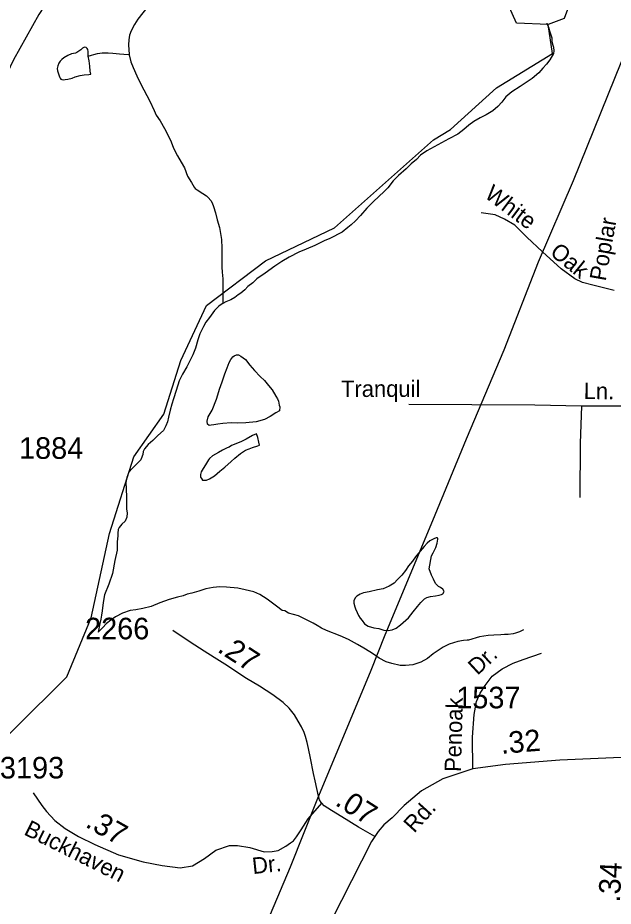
# Model space of a CAD drawing. Extents: x 2082433 to 2279600, y 546599 to 755198.
# Drawn here: x 2106315 to 2109763, y 650411 to 655560 of the extents above; entities that cross this region are included whole.
import ezdxf

# ---------------------------------------------------------------- set-up
doc = ezdxf.new("R2010")
doc.units = 0
for name, color, linetype in [('Exist Hydrographic Misc Water Feature', 7, 'Continuous'), ('Exist Hydrographic Pond Under 1500 Sq Ft', 7, 'Continuous'), ('Exist Road Non-System Type 51', 7, 'Continuous'), ('Exist Road Non-System Type 51 Label', 7, 'Continuous'), ('Exist Road Secondary Mileage Hundredths English Label', 7, 'Continuous'), ('Exist Road Secondary Type 51 Attributed', 7, 'Continuous'), ('Exist Road Secondary Type 51 Label', 7, 'Continuous'), ('Exist Road Secondary Type 51 Number Label', 7, 'Continuous'), ('Exist Utilities Electrical Transmission Line', 7, 'Continuous')]:
    doc.layers.add(name, color=color, linetype=linetype)

msp = doc.modelspace()

# ---------------------------------------------------------------- linework, layer by layer
at = {"layer": 'Exist Hydrographic Misc Water Feature'}
for points in [[(2107557.9, 655907), (2107533.9, 655865.2), (2107520.4, 655847), (2107494.3, 655820.9), (2107444.5, 655786.7), (2107404.5, 655768.8), (2107348.6, 655746.5), (2107294.6, 655732.3), (2107240.7, 655720.2), (2107202.6, 655708.1), (2107141, 655678.1), (2107089, 655645.8), (2107063.1, 655617.7), (2107039.3, 655587.7), (2107011.2, 655551.7), (2106991.8, 655521.4), (2106971.5, 655483.5), (2106961.4, 655459.5), (2106957.5, 655431.3), (2106955.5, 655403.6), (2106957.7, 655373.3), (2106960.2, 655349.4)], [(2105354.7, 650075.4), (2105369.7, 650711.6), (2105435.7, 650900.5), (2105584.8, 651051.6), (2105793.7, 651060.5), (2105992.8, 651138.5), (2106599.8, 651739.6), (2106739.8, 652081.2), (2106846.9, 652571.1), (2106987, 653014.4), (2107160.8, 653263.5), (2107259.9, 653573.2), (2107409, 653891.6), (2107750, 654150.4), (2108149, 654342.4), (2108723, 654852.4), (2108822, 654912.6), (2109088, 655153.3), (2109412, 655353.4), (2109387, 655521.2)], [(2109378.8, 655529.1), (2109380.4, 655521.2), (2109388.8, 655504.9), (2109394.8, 655484.9), (2109401.1, 655461.3), (2109406.9, 655442.9), (2109408.7, 655423.2), (2109413.2, 655401.1), (2109417.1, 655389.1), (2109419.4, 655369.3), (2109417.1, 655353), (2109395.4, 655316.9), (2109377.3, 655290.8), (2109355.6, 655267), (2109331.6, 655241), (2109293.5, 655208.7), (2109224, 655160.8), (2109176, 655130.3), (2109141.9, 655102.2), (2109118.4, 655070.1), (2109094.4, 655046.2), (2109066.5, 655019.9), (2109028.5, 654998.1), (2108992.3, 654980.1), (2108956.4, 654957.9), (2108926.6, 654937.7), (2108899, 654911.5), (2108862.7, 654885.3), (2108810.8, 654857.5), (2108683.4, 654789.2), (2108647.2, 654763), (2108623.6, 654738.6), (2108593.2, 654712.8), (2108563.5, 654684.8), (2108519.8, 654646.5), (2108489.9, 654614.5), (2108458.1, 654574.3), (2108434.1, 654550.3), (2108407.9, 654526.3), (2108372.4, 654494), (2108336.3, 654456), (2108300.4, 654414), (2108270.3, 654383.7), (2108246.7, 654359.6), (2108226.6, 654343.7), (2108194.6, 654317.7), (2108123.2, 654281.4), (2108088.8, 654267.2), (2108059.1, 654251), (2108034.9, 654239.2), (2107985.2, 654219.2), (2107943, 654200.8), (2107887.4, 654172.7), (2107843.6, 654146.5), (2107803.6, 654120.6), (2107747.4, 654080.4), (2107699.8, 654046.2), (2107676, 654024.2), (2107648.1, 654002.1), (2107629.9, 653983.8), (2107606.1, 653963.9), (2107592.2, 653953.8), (2107572.5, 653937.8), (2107549.9, 653925.7), (2107520.4, 653913.6), (2107502.1, 653903.4)], [(2106723.8, 655336.9), (2106722.1, 655364.8), (2106721.9, 655376.9), (2106717.8, 655382.8), (2106712.1, 655388.6), (2106701.8, 655388.9), (2106690.1, 655384.6), (2106679.9, 655374.4), (2106668, 655366.5), (2106658.1, 655358.6), (2106649.7, 655354.6), (2106625.7, 655350.5), (2106605.7, 655342.2), (2106581.7, 655328.4), (2106570.2, 655318.4), (2106560.1, 655308.2), (2106552.1, 655296), (2106546.4, 655282.2), (2106544.1, 655266.3), (2106546, 655252.3), (2106550.3, 655234.2), (2106556.6, 655218.2), (2106560.7, 655210.3), (2106564.4, 655204.1), (2106570.6, 655202.4), (2106580.4, 655200.5), (2106590.5, 655202.2), (2106604.4, 655204.5), (2106630.5, 655210.7), (2106648.5, 655218.6), (2106676.2, 655224.5), (2106700.2, 655228.6), (2106726.4, 655230.7), (2106737.9, 655233), (2106734.2, 655251), (2106732, 655278.9), (2106728.5, 655310.7), (2106723.8, 655336.9)], [(2106723.8, 655336.9), (2106741.8, 655342.7), (2106756, 655346.6), (2106777.9, 655353), (2106804.1, 655357.2), (2106838.2, 655356.9), (2106865.9, 655355.1), (2106904, 655351.4), (2106953.8, 655347.5), (2106960.2, 655349.4)], [(2106960.2, 655349.4), (2106959.8, 655345.4), (2106970.2, 655305.3), (2106984.2, 655271.5), (2107004.1, 655223.5), (2107028.5, 655175.6), (2107062.5, 655110), (2107080.8, 655076), (2107105, 655022.1), (2107116.6, 654995.9), (2107139.2, 654962.1), (2107165.4, 654918.4), (2107183.1, 654884.5), (2107203.4, 654840.4), (2107217.3, 654804.3), (2107239.9, 654760.3), (2107261.6, 654722.5), (2107280.1, 654690.5), (2107297.9, 654642.8), (2107320.3, 654605), (2107336.3, 654579.1), (2107342.2, 654570.8), (2107353.9, 654563), (2107386.5, 654541), (2107408.4, 654527.1), (2107418.5, 654519.1), (2107432.4, 654501.2), (2107440.4, 654487), (2107448.4, 654467.1), (2107460.9, 654429.2), (2107470.8, 654389.1), (2107482.7, 654343.5), (2107495.2, 654275.5), (2107497, 654225.3), (2107497.4, 654169.3), (2107497.4, 654115.4), (2107499.7, 654085.4), (2107503.6, 654047.6), (2107502.1, 653967.4), (2107502.1, 653937.4), (2107502.3, 653917.6), (2107502.1, 653903.4)], [(2107502.1, 653903.4), (2107498.5, 653901.5), (2107480.4, 653887.6), (2107454.2, 653863.6), (2107424.6, 653823.4), (2107404.5, 653795.2), (2107390.8, 653771.4), (2107369.1, 653727.2), (2107357, 653693.3), (2107345.1, 653645.2), (2107329.1, 653607.2), (2107293.6, 653537.1), (2107269.4, 653494.9), (2107249.7, 653454.9), (2107231.9, 653398.8), (2107217.9, 653351), (2107208.1, 653320.9), (2107198.3, 653286.7), (2107188.2, 653244.8), (2107182.3, 653218.9), (2107172.4, 653194.8), (2107158.7, 653168.5), (2107126.9, 653138.5), (2107097, 653110.5), (2107070.9, 653086.5), (2107049, 653062.2), (2107041, 653046.4), (2107039.1, 653028.4), (2107035.4, 653018.5), (2107027.2, 652998.2), (2107003.5, 652972.2), (2106979.5, 652950.3), (2106959.2, 652926.2), (2106947.5, 652896.3), (2106941.5, 652866), (2106943.6, 652830), (2106944.2, 652782.1), (2106944, 652742.3), (2106944.4, 652712.3), (2106947.9, 652690.2), (2106946, 652666.2), (2106936.6, 652642.1), (2106918.2, 652624.1), (2106902.6, 652606.2), (2106896.2, 652594.2), (2106894.8, 652572.2), (2106894.4, 652558), (2106890.7, 652522.1), (2106890.7, 652474.2), (2106877.3, 652414.2), (2106863.2, 652340), (2106843.1, 652277.8), (2106817.5, 652216), (2106809.7, 652171.7), (2106803.9, 652121.9), (2106799.8, 652097.8), (2106795.9, 652074), (2106790.2, 652049.8), (2106780.2, 651999.8)], [(2107483.7, 653407.7), (2107499.5, 653449.5), (2107513.6, 653495.7), (2107527.2, 653531.7), (2107539.1, 653561.9), (2107549.3, 653579.9), (2107561, 653593.9), (2107569.2, 653600), (2107581.3, 653605.9), (2107593.2, 653606.1), (2107607.1, 653597.9), (2107633.2, 653580.1), (2107659.2, 653546.2), (2107685.3, 653516.3), (2107719.3, 653480.3), (2107743.7, 653458.4), (2107767.7, 653428.4), (2107787.6, 653402.7), (2107810.1, 653366.8), (2107820.2, 653350.7), (2107824.1, 653338.7), (2107829.8, 653314.8), (2107833.7, 653304.8), (2107830, 653282.7), (2107810.1, 653270.7), (2107775.9, 653248.7), (2107743.9, 653232.4), (2107696.5, 653218.5), (2107636.5, 653212.2), (2107588.5, 653210.1), (2107550.5, 653211.8), (2107502.1, 653207.8), (2107474.3, 653203.9), (2107450.5, 653201.4), (2107434.5, 653199.4), (2107424.4, 653197.7), (2107414.4, 653203.7), (2107412.1, 653221.4), (2107418.7, 653247.6), (2107440.4, 653285.7), (2107465.8, 653349.6), (2107480, 653393.6), (2107483.7, 653407.7)], [(2107527, 653067.8), (2107500.7, 653053.9), (2107476.7, 653039.7), (2107442.7, 653021.7), (2107425.2, 653005.7), (2107419.1, 652997.7), (2107402.9, 652969.3), (2107389.2, 652947.5), (2107377.3, 652927.4), (2107373.2, 652913.4), (2107373.4, 652907.3), (2107373.6, 652897.5), (2107379.3, 652889.3), (2107385.5, 652879.5), (2107407.4, 652879.4), (2107425.5, 652887.6), (2107453.5, 652905.7), (2107485.1, 652931.8), (2107515.1, 652956), (2107550.9, 652987.9), (2107573.1, 653008), (2107605.1, 653034), (2107634.8, 653054.3), (2107654.7, 653062.2), (2107674.6, 653068.5), (2107704.7, 653078.6), (2107714.6, 653082.3), (2107710.9, 653100.4), (2107704.5, 653126.5), (2107698.4, 653148.5), (2107674.6, 653138.3), (2107638.5, 653118.2), (2107606.5, 653102.4), (2107552.8, 653080.1), (2107539.1, 653072), (2107527, 653067.8)], [(2108515.1, 652304.9), (2108494.8, 652283.2), (2108465.1, 652265), (2108431.2, 652251.1), (2108399.2, 652245), (2108349.2, 652232.7), (2108317.2, 652226.6), (2108297.1, 652218.7), (2108279.3, 652208.4), (2108269.4, 652198.6), (2108261.4, 652180.3), (2108261.7, 652166.5), (2108267.2, 652146.6), (2108271.1, 652134.6), (2108279.9, 652112.6), (2108287.7, 652096.4), (2108297.5, 652080.7), (2108309.6, 652066.8), (2108323.8, 652046.8), (2108343.9, 652034.8), (2108377.9, 652024.8), (2108405.6, 652021), (2108435.9, 652011.1), (2108459.7, 652009.1), (2108483.9, 652013.2), (2108505.9, 652023.2), (2108531.5, 652041.2), (2108577.6, 652081.3), (2108605.5, 652117.7), (2108629.1, 652147.7), (2108649.4, 652171.8), (2108671.3, 652191.6), (2108684.9, 652199.7), (2108705.2, 652206), (2108735.1, 652210), (2108755.4, 652213.8), (2108769.2, 652218.2), (2108777.2, 652221.9), (2108785.2, 652234), (2108776.7, 652247.9), (2108762.8, 652258.1), (2108750.9, 652264), (2108734.7, 652281.8), (2108722.6, 652305.9), (2108710.9, 652329.6), (2108696.6, 652365.9), (2108710.5, 652441.6), (2108720.4, 652458), (2108736.4, 652489.6), (2108744.1, 652514), (2108746.2, 652525.9), (2108748, 652537.8), (2108748.2, 652543.8), (2108743.9, 652546.1), (2108738, 652545.8), (2108724.3, 652539.7), (2108702.3, 652527.7), (2108686.1, 652515.5), (2108668.5, 652495.5), (2108646.3, 652467.6), (2108618.4, 652435.3), (2108600.4, 652411.2), (2108578.7, 652383.3), (2108560.8, 652357.2), (2108538.7, 652329.3), (2108520.8, 652309.3), (2108515.1, 652304.9)], [(2109243.6, 652011.7), (2109219.9, 652001.5), (2109197.7, 651993.5), (2109183.8, 651989.1), (2109155.5, 651985.3), (2109133.7, 651985.3), (2109111.8, 651983), (2109071.4, 651981), (2109039.6, 651978.9), (2108989.8, 651972.7), (2108926, 651952.7), (2108917.8, 651952.3), (2108895.9, 651950.4), (2108863.9, 651944.3), (2108813.9, 651930.3), (2108778.2, 651912.2), (2108719.9, 651874), (2108688.6, 651845.9), (2108648.6, 651825.6), (2108602.5, 651809.5), (2108560.6, 651805.3), (2108530.5, 651805.4), (2108480.7, 651817.4), (2108448.7, 651827.1), (2108408.5, 651849), (2108380.4, 651867), (2108354.1, 651884.8), (2108319.9, 651906.6), (2108282.4, 651928.5), (2108230.1, 651956.3), (2108182.3, 651978.1), (2108103.8, 652007.9), (2108073.8, 652021.7), (2108049.8, 652037.9), (2108025.6, 652051.7), (2107941.8, 652093.6), (2107883.5, 652109.3), (2107861.6, 652123.2), (2107845.4, 652125.2), (2107813.6, 652149.1), (2107759.5, 652191), (2107717.4, 652216.8), (2107681.4, 652232.4), (2107631.5, 652244.4), (2107589.5, 652254.4), (2107523.7, 652260), (2107485.3, 652262.1), (2107447.6, 652257.7), (2107403.3, 652249.8), (2107363.5, 652237.6), (2107323.1, 652225.4), (2107297.1, 652219.6), (2107273.7, 652209.4), (2107239.7, 652201.1), (2107191.7, 652188.9), (2107137.4, 652168.8), (2107088.1, 652148.7), (2107039.7, 652136.5), (2106998.1, 652128.6), (2106965.9, 652124.6), (2106921.8, 652110.1), (2106882.1, 652088.2), (2106854, 652068.1), (2106828.1, 652050.1), (2106806.2, 652023.8), (2106780.2, 651999.8)]]:
    msp.add_lwpolyline(points, dxfattribs=at)
at = {"layer": 'Exist Hydrographic Pond Under 1500 Sq Ft'}
msp.add_lwpolyline([(2109387, 655521.2), (2109204.1, 655528.2), (2109111, 655736.8), (2109119, 655854.7), (2109202, 655954.7), (2109419, 656061.8), (2109619.1, 656031.5), (2109619.1, 655929.8), (2109479, 655555.4), (2109387, 655521.2)], dxfattribs=at)
at = {"layer": 'Exist Road Non-System Type 51'}
for points in [[(2109769.3, 653980), (2109644.7, 654009.9), (2109586.3, 654025.2), (2109540.3, 654046.1), (2109461, 654104.5), (2109353.8, 654203.3), (2109264, 654288.9), (2109194.4, 654357.1), (2109134.6, 654393.3), (2109078.9, 654417), (2108998.2, 654429.5)], [(2109580.5, 653309.8), (2109310.2, 653315.5), (2108579.9, 653318.3)], [(2109580.5, 653309.8), (2109572, 653094.6), (2109570.6, 652780.1)], [(2110576.5, 653314.7), (2110351.8, 653308.4), (2110143, 653307), (2109952.3, 653309.8), (2109580.5, 653309.8)], [(2108950.9, 651207.4), (2108948.1, 651389.7), (2108958.5, 651522.7), (2108971.1, 651596.4), (2108991.9, 651645.1), (2109021.2, 651689.7), (2109062.9, 651744), (2109119.3, 651786.4), (2109183.3, 651819.8), (2109241.8, 651840.7), (2109348.9, 651876.9)]]:
    msp.add_lwpolyline(points, dxfattribs=at)
at = {"layer": 'Exist Road Secondary Type 51 Attributed'}
for points in [[(2107530.4, 657270.7), (2107490.4, 657202.1), (2107238.2, 656739), (2107152.3, 656575), (2107026.6, 656393.5), (2106812.6, 656110), (2106602.5, 655836.2), (2106437.8, 655578.2), (2106289.8, 655317), (2106196.6, 655121.9), (2106066.3, 654793.1), (2105962.1, 654484), (2105914.3, 654378.8), (2105861.4, 654284.3), (2105804.8, 654200.5), (2105761.5, 654146), (2105718.2, 654095.3), (2105658, 654031.8), (2105519.7, 653922.8)], [(2108076.5, 651007.7), (2108071.8, 651012.7), (2108063.1, 651026.6), (2108056.9, 651048.5), (2108036.8, 651137.3), (2108028.5, 651180.1), (2108010.1, 651268.5), (2107997.9, 651324.1), (2107990.6, 651359), (2107982.3, 651394.1), (2107973.3, 651418.5), (2107958, 651451.1), (2107939.6, 651482.6), (2107917.7, 651520.1), (2107886.1, 651558), (2107852.9, 651590.5), (2107791.7, 651635.7), (2107714.7, 651685.7), (2107639.3, 651730.5), (2107514.7, 651812.7), (2107452.6, 651853), (2107395.4, 651889.1), (2107312.7, 651941.9), (2107213.1, 652009.6)], [(2109941.9, 651279.8), (2109809.5, 651272.7), (2109453.8, 651258.1), (2109138.9, 651232.8), (2108950.9, 651207.4), (2108776.9, 651149), (2108653.7, 651078.7), (2108553.5, 650995.2), (2108483.2, 650923.4), (2108434.3, 650882.6), (2108402, 650843), (2108382.1, 650814.1)], [(2106404.5, 651068.6), (2106454.6, 650994.4), (2106482.5, 650959.1), (2106529.5, 650907.7), (2106590.5, 650860.7), (2106667.6, 650815.1), (2106760.8, 650767.5), (2106898.9, 650708.7), (2107041.7, 650667.6), (2107150.5, 650646.3), (2107256.3, 650633), (2107328, 650643.9), (2107397.1, 650686.6), (2107462.5, 650735.1), (2107541.2, 650762.3), (2107586.7, 650763), (2107659.5, 650752), (2107741.2, 650726), (2107788.3, 650727.5), (2107823.6, 650733.4), (2107866.9, 650758.4), (2107894.8, 650777.5), (2107911.7, 650790), (2107930.1, 650812.1), (2107956.6, 650853.2), (2107997, 650917.9), (2108076.5, 651007.7)], [(2108382.1, 650814.1), (2108289.1, 650868.4), (2108192.3, 650928.7), (2108131.5, 650964.9), (2108090.2, 650993.2), (2108076.5, 651007.7)], [(2108382.1, 650814.1), (2108362.7, 650785.3), (2108131.2, 650330.4), (2107983.9, 650074.1), (2107885.9, 649924.1), (2107647.4, 649729.9), (2107565.3, 649681.2), (2107454, 649635.3), (2107306.4, 649590.7), (2107186, 649556.6), (2107109.7, 649533.1), (2107026.1, 649487.3), (2106957.2, 649441), (2106890.7, 649388.7)]]:
    msp.add_lwpolyline(points, dxfattribs=at)
at = {"layer": 'Exist Utilities Electrical Transmission Line'}
msp.add_lwpolyline([(2105878, 645721.2), (2106048.8, 646131.7), (2106203.4, 646526.2), (2106376.1, 646944.4), (2106578.5, 647427.1), (2106721.4, 647785.4), (2106925.9, 648272), (2107102.4, 648710.3), (2107334.6, 649276.8), (2107543, 649797.3), (2107721.7, 650227.9), (2107894.3, 650638.3), (2108053, 651036.7), (2108231.7, 651467), (2108360.7, 651779.4), (2108442, 651983.7), (2108717.9, 652646.3), (2108914.3, 653118.8), (2109130.9, 653635.4), (2109331.2, 654145.9), (2109533.6, 654616.3), (2109771.7, 655210.9), (2110009.9, 655799.6)], dxfattribs=at)

# ---------------------------------------------------------------- texts
at = {"layer": 'Exist Road Non-System Type 51 Label'}
for s, rotation, p in [('White', 323.1105, (2109012.4, 654522.5)), ('Poplar', 79.974, (2109719.2, 654030.4)), ('Oak', 320.886, (2109391.5, 654190.3)), ('Tranquil', 0.0881, (2108187.5, 653362.1)), ('Ln.', 359.7178, (2109592.2, 653349.9)), ('Dr.', 42.6344, (2108976.7, 651745.4)), ('Penoak', 88.5599, (2108881.8, 651188.2))]:
    msp.add_text(s, height=95, rotation=rotation, dxfattribs=at).set_placement(p)
at = {"layer": 'Exist Road Secondary Mileage Hundredths English Label'}
for s, rotation, p in [('.27', 326.9815, (2107465.4, 651889.6)), ('.32', 4.6, (2109115.5, 651293.6)), ('.07', 327.294, (2108147.2, 651000.3)), ('.37', 330.3904, (2106700.8, 650873.8)), ('.34', 87.3684, (2109802.2, 650431.2))]:
    msp.add_text(s, height=125, rotation=rotation, dxfattribs=at).set_placement(p)
at = {"layer": 'Exist Road Secondary Type 51 Label'}
for s, rotation, p in [('Rd.', 47.8359, (2108610.7, 650830.9)), ('Buckhaven', 333.3775, (2106345.2, 650828.6)), ('Dr.', 6.1128, (2107677.3, 650596.8))]:
    msp.add_text(s, height=95, rotation=rotation, dxfattribs=at).set_placement(p)
at = {"layer": 'Exist Road Secondary Type 51 Number Label'}
for s, p in [('1884', (2106322.6, 653003.7)), ('2266', (2106705, 651957.6)), ('1537', (2108854.4, 651557.7)), ('3193', (2106211.9, 651151.2))]:
    msp.add_text(s, height=125, dxfattribs=at).set_placement(p)

doc.saveas('drawing.dxf')
